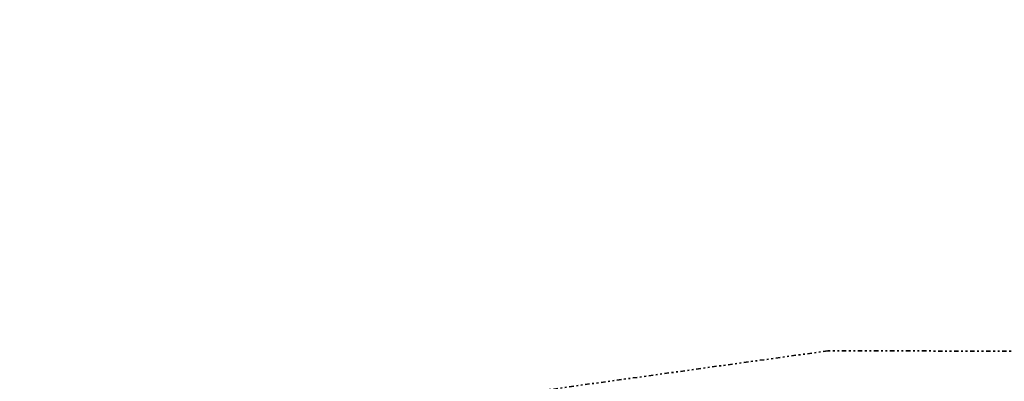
# Model space of a CAD drawing. Header units: metres. Extents: x 169249 to 194689, y 406250 to 412203.
# Tile 379 of 442: x 189476 to 190029, y 411759 to 411962. Entities that reach past the tile are written whole.
import ezdxf

# ---------------------------------------------------------------- set-up
doc = ezdxf.new("R2010")
doc.units = ezdxf.units.M
doc.linetypes.add('BGT_NLCS_N264$0$AL-TEKENBLADGRENS', pattern=[11.5, 2.5, -1.5, 1, -1.5, 1, -1.5, 2.5])
doc.layers.add('BGT_NLCS_N264$0$X-XX-AL-TEKENBLADGRENS-G', color=252, linetype='BGT_NLCS_N264$0$AL-TEKENBLADGRENS', lineweight=35)
doc.layers.add('X-XX-AL-REFERENTIE-G', color=7, linetype='CONTINUOUS', lineweight=18)

# ---------------------------------------------------------------- blocks, each defined once
blk = doc.blocks.new('BGT_NLCS_N264')
at = {"layer": 'BGT_NLCS_N264$0$X-XX-AL-TEKENBLADGRENS-G'}
blk.add_polyline3d([(191101.65, 411962.5, 0), (190130.85, 411743.35, 0), (190048.15, 411776.15, 0), (189929.72, 411776.3, 0), (189384.97, 411700.42, 0), (189107.45, 411593.11, 0), (188993.52, 411594.3, 0), (188449.38, 411824.2, 0), (188376.53, 411837.2, 0), (188020.5, 411811.09, 0), (187868.07, 411710.35, 0), (187729.55, 411309.12, 0), (187538.62, 410982.19, 0), (187400.39, 410978.01, 0), (187300.77, 410943.91, 0), (187161.49, 410799.53, 0), (186096.12, 410707.06, 0), (184991.02, 410538.75, 0), (184829.57, 410472.97, 0), (184730.27, 410345.11, 0), (184591.14, 410257.51, 0), (184515.15, 410189.17, 0), (184436.25, 410062.73, 0), (184183.19, 410038.13, 0)], dxfattribs=at)

msp = doc.modelspace()

# ---------------------------------------------------------------- block references
at = {"layer": 'X-XX-AL-REFERENTIE-G'}
msp.add_blockref('BGT_NLCS_N264', (0, 0), dxfattribs=at)

doc.saveas('drawing.dxf')
